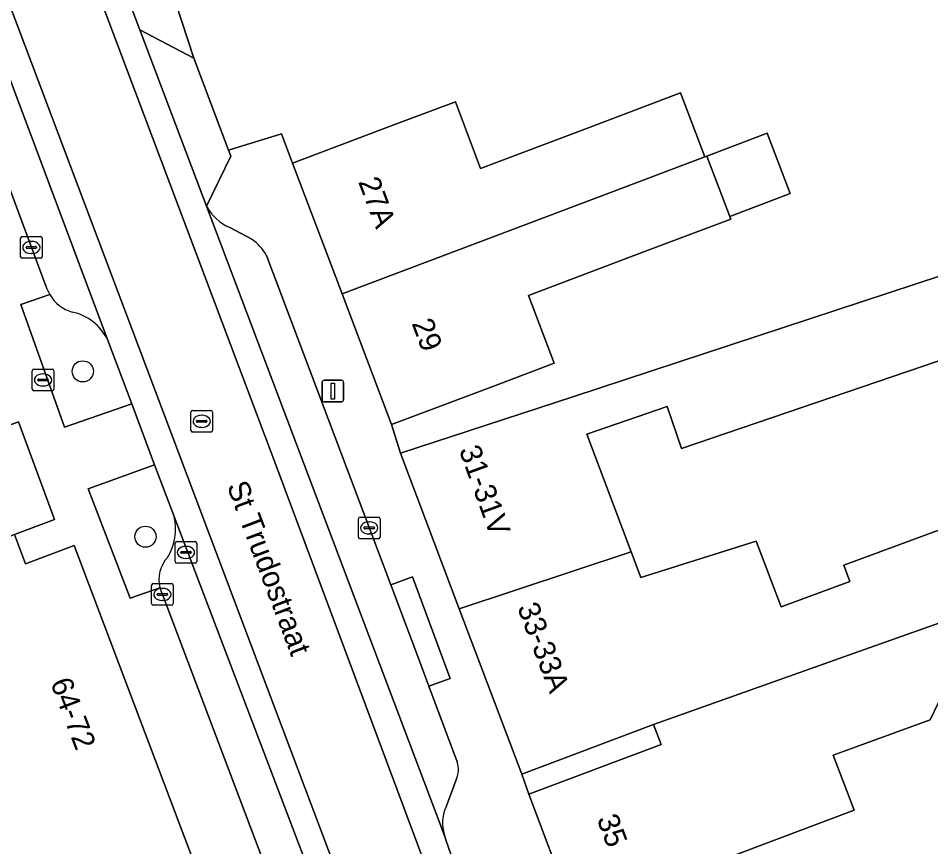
# Model space of a CAD drawing. Extents: x 159371 to 159986, y 382987 to 383597.
# Drawn here: x 159729.63 to 159771.76, y 383202.29 to 383240.55 of the extents above; entities that cross this region are included whole.
import ezdxf

# ---------------------------------------------------------------- set-up
doc = ezdxf.new("R2010")
doc.units = 0
for name, color, linetype in [('IMGEO_Boom', 7, 'Continuous'), ('IMGEO_Brandkraan', 7, 'Continuous'), ('IMGEO_Erf', 7, 'Continuous'), ('IMGEO_Groenvoorziening', 7, 'Continuous'), ('IMGEO_Kolk', 7, 'Continuous'), ('IMGEO_Lichtmast', 7, 'Continuous'), ('IMGEO_Openbare_ruimte_label', 7, 'Continuous'), ('IMGEO_Pand', 7, 'Continuous'), ('IMGEO_Pand_nummerreeks', 7, 'Continuous'), ('IMGEO_Parkeervlak_gesloten', 7, 'Continuous'), ('IMGEO_Parkeervlak_open', 7, 'Continuous'), ('IMGEO_Rijbaan_lokaal_gesloten', 7, 'Continuous'), ('IMGEO_Rijbaan_lokaal_open', 7, 'Continuous'), ('IMGEO_Rioolput', 7, 'Continuous'), ('IMGEO_Voetpad_open', 7, 'Continuous')]:
    doc.layers.add(name, color=color, linetype=linetype)

msp = doc.modelspace()

# ---------------------------------------------------------------- linework, layer by layer
at = {"layer": 'IMGEO_Boom'}
for centre in [(159732.614, 383224.245), (159735.508, 383216.61)]:
    msp.add_circle(centre, 0.489, dxfattribs=at)
at = {"layer": 'IMGEO_Brandkraan'}
for p, q in [((159730.279, 383223.425), (159730.279, 383224.277)), ((159730.354, 383224.351), (159731.206, 383224.351)), ((159730.767, 383224.131), (159730.792, 383224.131)), ((159731.28, 383224.277), (159731.28, 383223.425)), ((159730.538, 383223.845), (159730.538, 383223.857)), ((159730.976, 383223.808), (159730.578, 383223.808)), ((159730.581, 383223.894), (159730.979, 383223.894)), ((159730.79, 383223.571), (159730.765, 383223.571)), ((159731.022, 383223.857), (159731.022, 383223.845)), ((159731.206, 383223.351), (159730.354, 383223.351)), ((159736.877, 383215.461), (159736.877, 383216.313)), ((159736.952, 383216.387), (159737.804, 383216.387)), ((159737.365, 383216.167), (159737.39, 383216.167)), ((159737.878, 383216.313), (159737.878, 383215.461)), ((159737.136, 383215.881), (159737.136, 383215.893)), ((159737.574, 383215.844), (159737.176, 383215.844)), ((159737.179, 383215.93), (159737.577, 383215.93)), ((159737.388, 383215.607), (159737.363, 383215.607)), ((159737.62, 383215.893), (159737.62, 383215.881)), ((159737.804, 383215.387), (159736.952, 383215.387))]:
    msp.add_line(p, q, dxfattribs=at)
for points in [[(159730.279, 383223.425), (159730.279, 383224.277)], [(159730.354, 383224.351), (159731.206, 383224.351)], [(159731.28, 383224.277), (159731.28, 383223.425)], [(159731.206, 383223.351), (159730.354, 383223.351)], [(159736.877, 383215.461), (159736.877, 383216.313)], [(159736.952, 383216.387), (159737.804, 383216.387)], [(159737.878, 383216.313), (159737.878, 383215.461)], [(159737.804, 383215.387), (159736.952, 383215.387)]]:
    msp.add_lwpolyline(points, dxfattribs=at)
for centre, radius, start, end in [((159730.356, 383224.275), 0.0765, 91.552, 178.448), ((159730.356, 383224.275), 0.0765, 91.552, 178.448), ((159731.204, 383224.275), 0.0765, 1.552, 88.448), ((159731.204, 383224.275), 0.0765, 1.552, 88.448), ((159730.578, 383223.854), 0.0403, 85.8775, 175.7526), ((159730.575, 383223.844), 0.0366, 178.938, 274.7102), ((159730.979, 383223.851), 0.043, 264.8664, 352.4533), ((159730.983, 383223.856), 0.0386, 1.7309, 96.639), ((159730.356, 383223.427), 0.0765, 181.552, 268.448), ((159730.356, 383223.427), 0.0765, 181.552, 268.448), ((159731.204, 383223.427), 0.0765, 271.552, 358.448), ((159731.204, 383223.427), 0.0765, 271.552, 358.448), ((159736.954, 383216.311), 0.0765, 91.552, 178.448), ((159736.954, 383216.311), 0.0765, 91.552, 178.448), ((159737.802, 383216.311), 0.0765, 1.552, 88.448), ((159737.802, 383216.311), 0.0765, 1.552, 88.448), ((159737.176, 383215.89), 0.0403, 85.8775, 175.7526), ((159737.173, 383215.88), 0.0366, 178.938, 274.7102), ((159737.577, 383215.887), 0.043, 264.8664, 352.4533), ((159737.581, 383215.892), 0.0386, 1.7309, 96.639), ((159736.954, 383215.463), 0.0765, 181.552, 268.448), ((159736.954, 383215.463), 0.0765, 181.552, 268.448), ((159737.802, 383215.463), 0.0765, 271.552, 358.448), ((159737.802, 383215.463), 0.0765, 271.552, 358.448)]:
    msp.add_arc(centre, radius, start, end, dxfattribs=at)
for centre, major_axis, ratio, start_param, end_param in [((159730.766, 383223.851), (-0.387, 0.002), 0.722429, 4.712389, 7.853982), ((159730.791, 383223.851), (-0.39, 0.002), 0.717154, 1.570796, 4.712389), ((159737.364, 383215.887), (-0.387, 0.002), 0.722429, 4.712389, 7.853982), ((159737.389, 383215.887), (-0.39, 0.002), 0.717154, 1.570796, 4.712389)]:
    msp.add_ellipse(centre, major_axis=major_axis, ratio=ratio, start_param=start_param, end_param=end_param, dxfattribs=at)
at = {"layer": 'IMGEO_Erf'}
for points in [[(159734.178, 383249.639), (159737.741, 383238.716), (159739.343, 383234.457), (159741.794, 383235.213), (159742.302, 383233.863), (159746.98, 383235.63), (159749.814, 383236.7), (159750.978, 383233.619), (159755.908, 383235.481), (159760.214, 383237.107), (159761.329, 383234.154), (159761.427, 383234.191), (159764.212, 383235.244), (159765.266, 383232.457), (159762.48, 383231.405), (159762.526, 383231.282), (159758.594, 383229.797), (159753.192, 383227.757), (159754.376, 383224.623), (159751.541, 383223.553), (159746.863, 383221.786), (159747.281, 383220.465), (159752.032, 383222.025), (159755.231, 383223.076), (159772.254, 383228.667)], [(159773.442, 383225.181), (159760.251, 383220.684), (159759.592, 383222.618), (159755.882, 383221.353), (159757.934, 383215.919), (159758.385, 383214.724), (159763.709, 383216.409), (159764.856, 383213.372), (159768.02, 383214.544), (159767.744, 383215.291), (159773.636, 383217.473)], [(159772.886, 383210.551), (159771.733, 383208.162), (159768.271, 383206.897), (159767.264, 383206.529), (159768.224, 383203.986), (159763.734, 383202.29), (159760.001, 383200.88), (159755.323, 383199.113), (159755.73, 383198.046), (159756.136, 383196.979), (159760.814, 383198.746), (159764.531, 383200.149), (159765.315, 383198.038), (159765.492, 383197.562), (159765.595, 383197.285), (159772.237, 383199.793)]]:
    msp.add_lwpolyline(points, dxfattribs=at)
msp.add_lwpolyline([(159753.208, 383204.715), (159759.318, 383207.022), (159758.969, 383207.944), (159752.878, 383205.643)], close=True, dxfattribs=at)
at = {"layer": 'IMGEO_Groenvoorziening'}
for points in [[(159731.086, 383227.801), (159729.753, 383227.336), (159731.777, 383221.667), (159734.872, 383222.742), (159733.753, 383225.718)], [(159735.927, 383219.938), (159732.865, 383218.827), (159734.804, 383213.77), (159736.172, 383214.258)], [(159736.83, 383217.537), (159735.927, 383219.938)]]:
    msp.add_lwpolyline(points, dxfattribs=at)
for centre, radius, start, end in [((159732.632, 383228.7), 1.789, 210.1723, 253.7218), ((159731.638, 383224.678), 2.357, 26.1772, 77.9214), ((159734.368, 383216.967), 2.527, 328.6874, 13.03), ((159737.62, 383214.633), 1.496, 136.9536, 194.5108)]:
    msp.add_arc(centre, radius, start, end, dxfattribs=at)
at = {"layer": 'IMGEO_Kolk'}
for p, q in [((159729.739, 383229.543), (159729.739, 383230.395)), ((159729.814, 383230.469), (159730.666, 383230.469)), ((159730.74, 383230.395), (159730.74, 383229.543)), ((159729.998, 383229.963), (159729.998, 383229.975)), ((159730.436, 383229.926), (159730.038, 383229.926)), ((159730.041, 383230.012), (159730.439, 383230.012)), ((159730.227, 383230.249), (159730.252, 383230.249)), ((159730.482, 383229.975), (159730.482, 383229.963)), ((159730.666, 383229.469), (159729.814, 383229.469)), ((159730.25, 383229.689), (159730.225, 383229.689)), ((159745.338, 383216.591), (159745.338, 383217.443)), ((159745.413, 383217.517), (159746.265, 383217.517)), ((159745.826, 383217.297), (159745.851, 383217.297)), ((159746.339, 383217.443), (159746.339, 383216.591)), ((159745.597, 383217.011), (159745.597, 383217.023)), ((159746.035, 383216.974), (159745.637, 383216.974)), ((159745.64, 383217.06), (159746.038, 383217.06)), ((159746.081, 383217.023), (159746.081, 383217.011)), ((159746.265, 383216.517), (159745.413, 383216.517)), ((159745.849, 383216.737), (159745.824, 383216.737)), ((159735.789, 383213.52), (159735.789, 383214.372)), ((159735.864, 383214.446), (159736.716, 383214.446)), ((159736.79, 383214.372), (159736.79, 383213.52)), ((159736.048, 383213.94), (159736.048, 383213.952)), ((159736.486, 383213.903), (159736.088, 383213.903)), ((159736.091, 383213.989), (159736.489, 383213.989)), ((159736.277, 383214.226), (159736.302, 383214.226)), ((159736.532, 383213.952), (159736.532, 383213.94)), ((159736.716, 383213.446), (159735.864, 383213.446)), ((159736.3, 383213.666), (159736.275, 383213.666))]:
    msp.add_line(p, q, dxfattribs=at)
for points in [[(159729.739, 383229.543), (159729.739, 383230.395)], [(159729.814, 383230.469), (159730.666, 383230.469)], [(159730.74, 383230.395), (159730.74, 383229.543)], [(159730.666, 383229.469), (159729.814, 383229.469)], [(159745.338, 383216.591), (159745.338, 383217.443)], [(159745.413, 383217.517), (159746.265, 383217.517)], [(159746.339, 383217.443), (159746.339, 383216.591)], [(159746.265, 383216.517), (159745.413, 383216.517)], [(159735.789, 383213.52), (159735.789, 383214.372)], [(159735.864, 383214.446), (159736.716, 383214.446)], [(159736.79, 383214.372), (159736.79, 383213.52)], [(159736.716, 383213.446), (159735.864, 383213.446)]]:
    msp.add_lwpolyline(points, dxfattribs=at)
for centre, radius, start, end in [((159729.816, 383230.393), 0.0765, 91.552, 178.448), ((159729.816, 383230.393), 0.0765, 91.552, 178.448), ((159730.664, 383230.393), 0.0765, 1.552, 88.448), ((159730.664, 383230.393), 0.0765, 1.552, 88.448), ((159730.038, 383229.972), 0.0403, 85.8775, 175.7526), ((159730.035, 383229.962), 0.0366, 178.938, 274.7102), ((159730.439, 383229.969), 0.043, 264.8664, 352.4533), ((159730.443, 383229.974), 0.0386, 1.7309, 96.639), ((159729.816, 383229.545), 0.0765, 181.552, 268.448), ((159729.816, 383229.545), 0.0765, 181.552, 268.448), ((159730.664, 383229.545), 0.0765, 271.552, 358.448), ((159730.664, 383229.545), 0.0765, 271.552, 358.448), ((159745.415, 383217.441), 0.0765, 91.552, 178.448), ((159745.415, 383217.441), 0.0765, 91.552, 178.448), ((159746.263, 383217.441), 0.0765, 1.552, 88.448), ((159746.263, 383217.441), 0.0765, 1.552, 88.448), ((159745.637, 383217.02), 0.0403, 85.8775, 175.7526), ((159745.634, 383217.01), 0.0366, 178.938, 274.7102), ((159746.038, 383217.017), 0.043, 264.8664, 352.4533), ((159746.042, 383217.022), 0.0386, 1.7309, 96.639), ((159745.415, 383216.593), 0.0765, 181.552, 268.448), ((159745.415, 383216.593), 0.0765, 181.552, 268.448), ((159746.263, 383216.593), 0.0765, 271.552, 358.448), ((159746.263, 383216.593), 0.0765, 271.552, 358.448), ((159735.866, 383214.37), 0.0765, 91.552, 178.448), ((159735.866, 383214.37), 0.0765, 91.552, 178.448), ((159736.714, 383214.37), 0.0765, 1.552, 88.448), ((159736.714, 383214.37), 0.0765, 1.552, 88.448), ((159736.088, 383213.949), 0.0403, 85.8775, 175.7526), ((159736.085, 383213.939), 0.0366, 178.938, 274.7102), ((159736.489, 383213.946), 0.043, 264.8664, 352.4533), ((159736.493, 383213.951), 0.0386, 1.7309, 96.639), ((159735.866, 383213.522), 0.0765, 181.552, 268.448), ((159735.866, 383213.522), 0.0765, 181.552, 268.448), ((159736.714, 383213.522), 0.0765, 271.552, 358.448), ((159736.714, 383213.522), 0.0765, 271.552, 358.448)]:
    msp.add_arc(centre, radius, start, end, dxfattribs=at)
for centre, major_axis, ratio, start_param, end_param in [((159730.226, 383229.969), (-0.387, 0.002), 0.722429, 4.712389, 7.853982), ((159730.251, 383229.969), (-0.39, 0.002), 0.717154, 1.570796, 4.712389), ((159745.825, 383217.017), (-0.387, 0.002), 0.722429, 4.712389, 7.853982), ((159745.85, 383217.017), (-0.39, 0.002), 0.717154, 1.570796, 4.712389), ((159736.276, 383213.946), (-0.387, 0.002), 0.722429, 4.712389, 7.853982), ((159736.301, 383213.946), (-0.39, 0.002), 0.717154, 1.570796, 4.712389)]:
    msp.add_ellipse(centre, major_axis=major_axis, ratio=ratio, start_param=start_param, end_param=end_param, dxfattribs=at)
at = {"layer": 'IMGEO_Lichtmast'}
for p, q in [((159743.661, 383222.934), (159743.661, 383223.734)), ((159743.661, 383223.734), (159743.661, 383222.934)), ((159743.761, 383223.834), (159744.551, 383223.834)), ((159744.551, 383223.834), (159743.761, 383223.834)), ((159744.651, 383223.734), (159744.651, 383222.934)), ((159744.651, 383222.934), (159744.651, 383223.734)), ((159744.551, 383222.834), (159743.761, 383222.834)), ((159743.761, 383222.834), (159744.551, 383222.834))]:
    msp.add_line(p, q, dxfattribs=at)
msp.add_lwpolyline([(159744.081, 383223.709), (159744.231, 383223.709), (159744.231, 383222.959), (159744.081, 383222.959), (159744.081, 383223.709)], dxfattribs=at)
for centre, start, end in [((159743.761, 383223.734), 90, 180), ((159743.761, 383223.734), 90, 180), ((159744.551, 383223.734), 0, 90), ((159744.551, 383223.734), 360, 90), ((159743.761, 383222.934), 180, 270), ((159743.761, 383222.934), 180, 270), ((159744.551, 383222.934), 270, 0), ((159744.551, 383222.934), 270, 0)]:
    msp.add_arc(centre, 0.1, start, end, dxfattribs=at)
at = {"layer": 'IMGEO_Pand'}
for points in [[(159809.251, 383232.687), (159806.841, 383240.026), (159792.18, 383235.211), (159779.852, 383231.162), (159772.254, 383228.667), (159755.231, 383223.076), (159752.032, 383222.025), (159747.281, 383220.465), (159749.994, 383213.281), (159757.934, 383215.919), (159755.882, 383221.353), (159759.592, 383222.618), (159760.251, 383220.684), (159773.442, 383225.181), (159774.792, 383221.223)], [(159749.814, 383236.7), (159746.98, 383235.63), (159742.302, 383233.863), (159744.582, 383227.825), (159757.031, 383232.529), (159761.329, 383234.154), (159760.214, 383237.107), (159755.908, 383235.481), (159750.978, 383233.619)], [(159761.427, 383234.191), (159762.48, 383231.405), (159765.266, 383232.457), (159764.212, 383235.244)], [(159758.594, 383229.797), (159762.526, 383231.282), (159762.48, 383231.405), (159761.427, 383234.191), (159761.329, 383234.154), (159757.031, 383232.529), (159744.582, 383227.825), (159746.863, 383221.786), (159751.541, 383223.553), (159754.376, 383224.623), (159753.192, 383227.757)], [(159772.133, 383212.623), (159772.505, 383212.755), (159774.999, 383213.641), (159773.636, 383217.473), (159767.744, 383215.291), (159768.02, 383214.544), (159764.856, 383213.372), (159763.709, 383216.409), (159758.385, 383214.724), (159757.934, 383215.919), (159749.994, 383213.281), (159752.878, 383205.643), (159758.969, 383207.944), (159768.704, 383211.404)], [(159732.22, 383216.211), (159729.973, 383215.362), (159729.463, 383216.71), (159720.169, 383213.044), (159720.956, 383210.96), (159724.228, 383212.196), (159725.823, 383207.972), (159724.606, 383207.513), (159724.692, 383207.286), (159725.862, 383207.728), (159727.681, 383202.913), (159726.457, 383202.45), (159726.543, 383202.222), (159727.756, 383202.68), (159729.53, 383197.985), (159729.628, 383197.726), (159736.345, 383200.228), (159736.44, 383199.976), (159738.115, 383200.608), (159738.023, 383200.853)], [(159767.264, 383206.529), (159768.271, 383206.897), (159771.733, 383208.162), (159772.886, 383210.551), (159772.133, 383212.623), (159768.704, 383211.404), (159758.969, 383207.944), (159759.318, 383207.022), (159753.208, 383204.715), (159755.132, 383199.619), (159755.323, 383199.113), (159760.001, 383200.88), (159763.734, 383202.29), (159768.224, 383203.986)]]:
    msp.add_lwpolyline(points, close=True, dxfattribs=at)
at = {"layer": 'IMGEO_Parkeervlak_gesloten'}
for points in [[(159752.001, 383177.576), (159751.527, 383178.911), (159736.83, 383217.537)], [(159736.293, 383213.942), (159745.316, 383190.077), (159749.57, 383178.811), (159750.077, 383177.582), (159750.314, 383176.957), (159750.543, 383176.285), (159750.771, 383175.546), (159751.009, 383174.703), (159751.537, 383172.704), (159752.03, 383170.856), (159752.746, 383167.948), (159752.973, 383167.121), (159753.2, 383166.395), (159753.44, 383165.727), (159753.697, 383165.105), (159757.306, 383155.298)]]:
    msp.add_lwpolyline(points, dxfattribs=at)
for centre, radius, start, end in [((159734.368, 383216.967), 2.527, 328.6874, 13.03), ((159737.62, 383214.633), 1.496, 136.9536, 194.5108), ((159737.572, 383214.613), 1.444, 194.2245, 207.6803)]:
    msp.add_arc(centre, radius, start, end, dxfattribs=at)
at = {"layer": 'IMGEO_Parkeervlak_open'}
for points in [[(159733.753, 383225.718), (159722.22, 383256.527)], [(159721.65, 383252.876), (159721.659, 383252.847), (159721.72, 383252.652), (159722.734, 383250), (159725.373, 383243.094), (159730.93, 383228.152)], [(159738.326, 383231.879), (159749.325, 383202.762)], [(159740.411, 383230.357), (159739.406, 383230.888)], [(159749.896, 383206.209), (159748.598, 383209.709), (159748.088, 383211.086), (159746.841, 383214.39), (159741.098, 383229.604)], [(159749.384, 383204.142), (159749.86, 383205.424)]]:
    msp.add_lwpolyline(points, dxfattribs=at)
for centre, radius, start, end in [((159740.339, 383232.989), 2.299, 208.8672, 246.0542), ((159739.015, 383228.393), 2.409, 30.1639, 54.5877), ((159732.68, 383228.72), 1.84, 197.9703, 209.9547), ((159732.632, 383228.7), 1.789, 210.1723, 253.7218), ((159731.638, 383224.678), 2.357, 26.1772, 77.9214), ((159748.991, 383205.857), 0.971, 333.4979, 21.2507), ((159751.173, 383203.374), 1.947, 156.777, 198.3268)]:
    msp.add_arc(centre, radius, start, end, dxfattribs=at)
at = {"layer": 'IMGEO_Rijbaan_lokaal_gesloten'}
for points in [[(159723.406, 383256.576), (159713.205, 383283.99), (159705.436, 383304.551), (159704.228, 383304.153), (159721.206, 383259.133), (159722.22, 383256.527), (159733.753, 383225.718), (159734.872, 383222.742), (159735.927, 383219.938), (159736.83, 383217.537), (159751.527, 383178.911), (159752.001, 383177.576)], [(159723.406, 383256.576), (159734.857, 383226.26), (159746.908, 383194.293)], [(159760.27, 383152.813), (159761.692, 383153.309), (159756.491, 383167.459), (159756.285, 383168.079), (159756.086, 383168.744), (159755.886, 383169.472), (159755.67, 383170.327), (159755.202, 383172.274), (159754.831, 383173.7), (159754.417, 383175.141), (159753.971, 383176.559), (159753.48, 383178.004), (159751.397, 383183.638), (159746.908, 383194.293), (159734.857, 383226.26), (159723.406, 383256.576)], [(159738.326, 383231.879), (159735.251, 383240.012), (159731.479, 383250)], [(159750.886, 383194.867), (159741.434, 383220.181), (159731.432, 383246.746)], [(159731.432, 383246.746), (159741.434, 383220.181), (159750.886, 383194.867), (159754.445, 383184.488), (159756.378, 383179.374), (159756.663, 383178.738), (159756.932, 383178.059), (159757.185, 383177.335), (159757.431, 383176.547), (159757.602, 383175.943), (159757.778, 383175.278), (159758.222, 383173.46), (159758.611, 383171.87), (159758.936, 383170.653), (159759.158, 383169.891), (159759.386, 383169.177), (159759.619, 383168.506), (159759.862, 383167.864), (159764.778, 383154.386), (159766.26, 383154.902), (159765.817, 383156.114), (159763.542, 383162.336), (159761.331, 383168.358)], [(159759.843, 383173.266), (159758.821, 383177.562), (159753.469, 383191.573), (159752.128, 383195.219), (159749.926, 383201.04), (159749.905, 383201.097), (159749.883, 383201.152), (159749.38, 383202.617), (159749.325, 383202.762), (159738.326, 383231.879)]]:
    msp.add_lwpolyline(points, dxfattribs=at)
at = {"layer": 'IMGEO_Rijbaan_lokaal_open'}
msp.add_lwpolyline([(159691.021, 383197.927), (159713.513, 383205.238), (159711.589, 383209.95), (159720.169, 383213.044), (159729.463, 383216.71), (159731.311, 383217.407), (159729.649, 383221.921), (159727.399, 383221.102), (159718.043, 383217.834), (159716.104, 383216.99), (159706.635, 383213.525), (159702.938, 383225.039), (159675.192, 383216.084)], dxfattribs=at)
at = {"layer": 'IMGEO_Rioolput'}
for p, q in [((159737.605, 383221.516), (159737.605, 383222.368)), ((159737.68, 383222.442), (159738.532, 383222.442)), ((159738.606, 383222.368), (159738.606, 383221.516)), ((159737.864, 383221.936), (159737.864, 383221.948)), ((159738.302, 383221.899), (159737.904, 383221.899)), ((159737.907, 383221.985), (159738.305, 383221.985)), ((159738.093, 383222.222), (159738.118, 383222.222)), ((159738.348, 383221.948), (159738.348, 383221.936)), ((159738.116, 383221.662), (159738.091, 383221.662)), ((159738.532, 383221.442), (159737.68, 383221.442))]:
    msp.add_line(p, q, dxfattribs=at)
for points in [[(159737.605, 383221.516), (159737.605, 383222.368)], [(159737.68, 383222.442), (159738.532, 383222.442)], [(159738.606, 383222.368), (159738.606, 383221.516)], [(159738.532, 383221.442), (159737.68, 383221.442)]]:
    msp.add_lwpolyline(points, dxfattribs=at)
for centre, radius, start, end in [((159737.682, 383222.366), 0.0765, 91.552, 178.448), ((159737.682, 383222.366), 0.0765, 91.552, 178.448), ((159738.53, 383222.366), 0.0765, 1.552, 88.448), ((159738.53, 383222.366), 0.0765, 1.552, 88.448), ((159737.904, 383221.945), 0.0403, 85.8775, 175.7526), ((159737.901, 383221.935), 0.0366, 178.938, 274.7102), ((159738.305, 383221.942), 0.043, 264.8664, 352.4533), ((159738.309, 383221.947), 0.0386, 1.7309, 96.639), ((159737.682, 383221.518), 0.0765, 181.552, 268.448), ((159737.682, 383221.518), 0.0765, 181.552, 268.448), ((159738.53, 383221.518), 0.0765, 271.552, 358.448), ((159738.53, 383221.518), 0.0765, 271.552, 358.448)]:
    msp.add_arc(centre, radius, start, end, dxfattribs=at)
for centre, major_axis, ratio, start_param, end_param in [((159738.092, 383221.942), (-0.387, 0.002), 0.722429, 4.712389, 7.853982), ((159738.117, 383221.942), (-0.39, 0.002), 0.717154, 1.570796, 4.712389)]:
    msp.add_ellipse(centre, major_axis=major_axis, ratio=ratio, start_param=start_param, end_param=end_param, dxfattribs=at)
at = {"layer": 'IMGEO_Voetpad_open'}
for points in [[(159730.19, 383253.862), (159730.348, 383252.993), (159731.479, 383250), (159735.251, 383240.012), (159737.741, 383238.716), (159734.178, 383249.639), (159734.059, 383249.995), (159731.97, 383256.207), (159729.705, 383262.938), (159728.665, 383262.501), (159730.515, 383257.594)], [(159720.212, 383243.144), (159721.927, 383238.295), (159723.601, 383238.887), (159723.693, 383238.627), (159729.154, 383223.187), (159726.872, 383222.38), (159727.399, 383221.102), (159729.649, 383221.921), (159731.311, 383217.407), (159729.463, 383216.71), (159729.973, 383215.362), (159732.22, 383216.211), (159738.023, 383200.853)], [(159730.93, 383228.152), (159725.373, 383243.094)], [(159747.281, 383220.465), (159746.863, 383221.786), (159744.582, 383227.825), (159742.302, 383233.863), (159741.794, 383235.213), (159739.343, 383234.457), (159739.453, 383234.188), (159738.326, 383231.879)], [(159739.406, 383230.888), (159740.411, 383230.357)], [(159741.098, 383229.604), (159746.841, 383214.39), (159747.836, 383214.759), (159749.574, 383210.07), (159748.598, 383209.709), (159749.896, 383206.209)], [(159736.172, 383214.258), (159734.804, 383213.77), (159732.865, 383218.827), (159735.927, 383219.938), (159734.872, 383222.742), (159731.777, 383221.667), (159729.753, 383227.336), (159731.086, 383227.801)], [(159752.666, 383198.867), (159752.737, 383198.683), (159755.132, 383199.619), (159753.208, 383204.715), (159752.878, 383205.643), (159749.994, 383213.281), (159747.281, 383220.465)], [(159745.316, 383190.077), (159736.293, 383213.942)], [(159749.86, 383205.424), (159749.384, 383204.142)], [(159749.325, 383202.762), (159749.38, 383202.617), (159749.883, 383201.152), (159749.905, 383201.097), (159749.926, 383201.04)]]:
    msp.add_lwpolyline(points, dxfattribs=at)
for points in [[(159735.251, 383240.012), (159738.326, 383231.879), (159739.453, 383234.188), (159739.343, 383234.457), (159737.741, 383238.716)], [(159746.841, 383214.39), (159748.088, 383211.086), (159748.598, 383209.709), (159749.574, 383210.07), (159747.836, 383214.759)]]:
    msp.add_lwpolyline(points, close=True, dxfattribs=at)
for centre, radius, start, end in [((159740.339, 383232.989), 2.299, 208.8672, 246.0542), ((159739.015, 383228.393), 2.409, 30.1639, 54.5877), ((159732.68, 383228.72), 1.84, 197.9703, 209.9547), ((159737.572, 383214.613), 1.444, 194.2245, 207.6803), ((159748.991, 383205.857), 0.971, 333.4979, 21.2507), ((159751.173, 383203.374), 1.947, 156.777, 198.3268)]:
    msp.add_arc(centre, radius, start, end, dxfattribs=at)

# ---------------------------------------------------------------- texts
at = {"layer": 'IMGEO_Openbare_ruimte_label'}
msp.add_text('St Trudostraat', height=1, rotation=290.7371, dxfattribs=at).set_placement((159739.252, 383218.961))
at = {"layer": 'IMGEO_Pand_nummerreeks'}
for s, rotation, p in [('27A', 290.6893, (159745.32, 383233.003)), ('29', 290.6893, (159747.788, 383226.469)), ('31-31V', 289.8642, (159749.971, 383220.621)), ('33-33A', 290.6893, (159752.661, 383213.351)), ('64-72', 290.7008, (159731.106, 383209.879)), ('35', 290.6836, (159756.332, 383203.577))]:
    msp.add_text(s, height=1, rotation=rotation, dxfattribs=at).set_placement(p)

doc.saveas('drawing.dxf')
